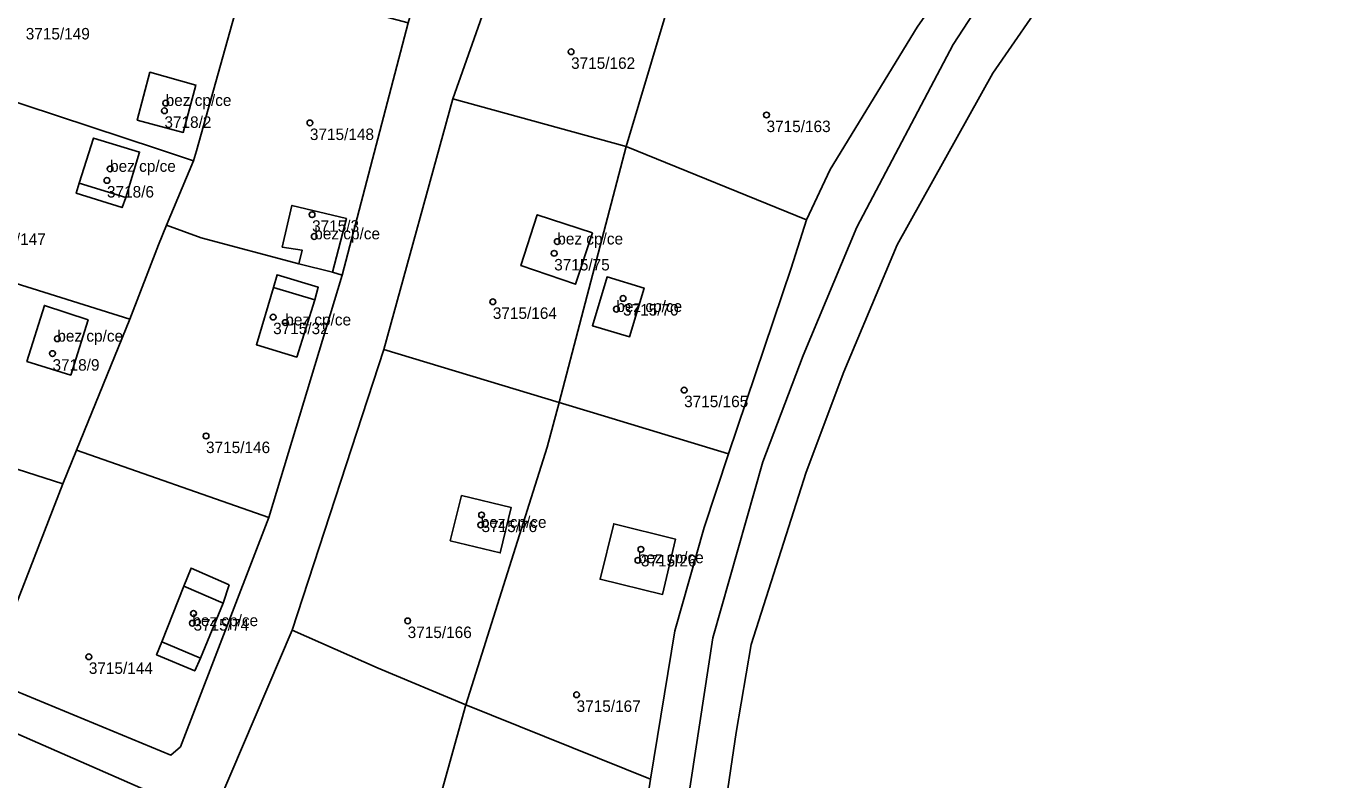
# Model space of a CAD drawing. Extents: x -878211 to -870363, y -1058464 to -1052522.
# Drawn here: x -874174.3 to -874059.8, y -1054710.7 to -1054645.1 of the extents above; entities that cross this region are included whole.
import ezdxf

# ---------------------------------------------------------------- set-up
doc = ezdxf.new("R2010")
doc.units = 0
for name, color, linetype in [('Vrstva 50', 7, 'Continuous'), ('Vrstva 51', 7, 'Continuous'), ('Vrstva 52', 7, 'Continuous')]:
    doc.layers.add(name, color=color, linetype=linetype)

msp = doc.modelspace()

# ---------------------------------------------------------------- linework, layer by layer
at = {"layer": 'Vrstva 50'}
for centre in [(-874126.9, -1054647.32994), (-874162.18, -1054651.79994), (-874162.29, -1054652.46994), (-874109.89, -1054652.83994), (-874149.63, -1054653.52994), (-874167.02, -1054657.53994), (-874167.29, -1054658.53994), (-874149.44, -1054661.51994), (-874149.25, -1054663.41994), (-874128.1, -1054663.86994), (-874128.37, -1054664.88994), (-874133.71, -1054669.10994), (-874122.38, -1054668.81994), (-874122.96, -1054669.74994), (-874152.83, -1054670.43994), (-874151.77, -1054670.91994), (-874171.61, -1054672.32994), (-874172.03, -1054673.61994), (-874117.06, -1054676.79994), (-874158.67, -1054680.79994), (-874134.76, -1054688.54994), (-874134.69, -1054687.67994), (-874120.82, -1054690.66994), (-874121.08, -1054691.62994), (-874159.76, -1054696.25994), (-874159.86, -1054697.10994), (-874141.12, -1054696.90994), (-874168.87, -1054700.02994), (-874126.42, -1054703.33994)]:
    msp.add_circle(centre, 0.25, dxfattribs=at)
at = {"layer": 'Vrstva 51'}
for points in [[(-873958.87, -1054572.22), (-873994.42, -1054562.45), (-874037.2, -1054555.3), (-874042.77, -1054555.3), (-874041.73, -1054565.71), (-874049.45, -1054583.95), (-874050.98, -1054587.27), (-874057.93, -1054601.21), (-874068.39, -1054616.98), (-874085.05, -1054641.73), (-874090.2, -1054649.2), (-874098.51, -1054664.15), (-874103.17, -1054675.22), (-874106.44, -1054683.95), (-874111.24, -1054698.97), (-874112.54, -1054706.63), (-874115.52, -1054726.84)], [(-874159.73, -1054717.78), (-874151.16, -1054697.7), (-874143.2, -1054673.26), (-874137.19, -1054651.44), (-874130.08, -1054631.27), (-874119.88, -1054619.18), (-874113.87, -1054622.18), (-874098.44, -1054596.8), (-874089.86, -1054585.01), (-874081.29, -1054572.99), (-874080.56, -1054572.24), (-874083.61, -1054570.01), (-874084, -1054570.65), (-874101.98, -1054595.49), (-874111.68, -1054607.59), (-874113.58, -1054606.06), (-874117.06, -1054610.72), (-874123.65, -1054617.04), (-874135.11, -1054610.78), (-874148.45, -1054604.8), (-874164.57, -1054601.74), (-874169.42, -1054600.78), (-874179.99, -1054624.28)], [(-874054.71, -1054585.6), (-874061.33, -1054598.69), (-874071.31, -1054614.5), (-874088.87, -1054639.32), (-874093.66, -1054646.69), (-874102.03, -1054662.62), (-874106.71, -1054673.78), (-874110.2, -1054683.06), (-874114.57, -1054698.38), (-874120.15, -1054735.01)], [(-874115.52, -1054726.84), (-874112.54, -1054706.63), (-874111.24, -1054698.97), (-874106.44, -1054683.95), (-874103.17, -1054675.22), (-874098.51, -1054664.15), (-874090.2, -1054649.2), (-874085.05, -1054641.73), (-874068.39, -1054616.98), (-874057.93, -1054601.21)], [(-874221.67, -1054721.07), (-874213.29, -1054707.67), (-874204.57, -1054693.88), (-874180.73, -1054704.29), (-874179.22, -1054704.95), (-874162.73, -1054712.18)]]:
    msp.add_lwpolyline(points, dxfattribs=at)
for points in [[(-874141.09, -1054644.8), (-874146.83, -1054666.8), (-874153.21, -1054687.91), (-874160.88, -1054707.86), (-874161.73, -1054708.61), (-874177.75, -1054701.98), (-874203.33, -1054690.94), (-874197.35, -1054676.55), (-874191.77, -1054662.33), (-874186.23, -1054648.08), (-874180.48, -1054634.02), (-874174.08, -1054619.99), (-874170.95, -1054613.17), (-874168.29, -1054609.87), (-874164.26, -1054607.94), (-874159.97, -1054607.26), (-874152.33, -1054607.93), (-874146.3, -1054610.2), (-874132.64, -1054616.4)], [(-874113.38, -1054626.35), (-874114.34, -1054625.95), (-874115.47, -1054629.98), (-874118.7, -1054629.14), (-874118.16, -1054627.05), (-874119.85, -1054626.49), (-874119.16, -1054623.91), (-874121.03, -1054623.12), (-874120.18, -1054620.51), (-874112.43, -1054623.16), (-874113.87, -1054622.18), (-874119.88, -1054619.18), (-874130.08, -1054631.27), (-874137.19, -1054651.44), (-874122.11, -1054655.59)], [(-874091.45, -1054637.49), (-874101.21, -1054630.82), (-874104.33, -1054630.17), (-874113.38, -1054626.35), (-874122.11, -1054655.59), (-874106.4, -1054661.98), (-874104.35, -1054657.59), (-874096.77, -1054645.18)], [(-874180.48, -1054634.02), (-874186.23, -1054648.08), (-874162.9, -1054655.79), (-874159.76, -1054656.83), (-874159.51, -1054655.96), (-874155.32, -1054641.02)], [(-874129.41, -1054779.3), (-874126.83, -1054788.14), (-874124.3, -1054772.23), (-874121.99, -1054753.93), (-874120.15, -1054735.01), (-874114.57, -1054698.38), (-874110.2, -1054683.06), (-874106.71, -1054673.78), (-874102.03, -1054662.62), (-874093.66, -1054646.69), (-874088.87, -1054639.32), (-874091.45, -1054637.49), (-874096.77, -1054645.18), (-874104.35, -1054657.59), (-874106.4, -1054661.98), (-874107.75, -1054666.19), (-874113.21, -1054682.34), (-874115.31, -1054688.78), (-874117.87, -1054697.77), (-874119.99, -1054710.68), (-874123.7, -1054735.08), (-874125.65, -1054753.45), (-874128.28, -1054771.2)], [(-874159.51, -1054655.96), (-874159.76, -1054656.83), (-874162.1, -1054662.44), (-874159.08, -1054663.53), (-874150.59, -1054665.81), (-874150.29, -1054664.62), (-874152.03, -1054664.34), (-874151.19, -1054660.71), (-874146.45, -1054661.86), (-874147.65, -1054666.54), (-874146.83, -1054666.8), (-874141.09, -1054644.8), (-874155.32, -1054641.02)], [(-874159.76, -1054656.83), (-874162.9, -1054655.79), (-874186.23, -1054648.08), (-874191.77, -1054662.33), (-874165.29, -1054670.62), (-874162.8, -1054664.14), (-874162.1, -1054662.44)], [(-874164.65, -1054653.29), (-874160.65, -1054654.35), (-874159.55, -1054650.23), (-874163.56, -1054649.12)], [(-874164.65, -1054653.29), (-874163.56, -1054649.12), (-874159.55, -1054650.23), (-874160.65, -1054654.35)], [(-874122.11, -1054655.59), (-874137.19, -1054651.44), (-874143.2, -1054673.26), (-874127.95, -1054677.87)], [(-874169.7, -1054658.78), (-874169.97, -1054659.66), (-874165.97, -1054660.91), (-874165.66, -1054660.02), (-874164.45, -1054656.07), (-874168.47, -1054654.85)], [(-874169.7, -1054658.78), (-874168.47, -1054654.85), (-874164.45, -1054656.07), (-874165.66, -1054660.02), (-874165.97, -1054660.91), (-874169.97, -1054659.66)], [(-874124.94, -1054678.79), (-874113.21, -1054682.34), (-874107.75, -1054666.19), (-874106.4, -1054661.98), (-874122.11, -1054655.59), (-874127.95, -1054677.87)], [(-874150.59, -1054665.81), (-874147.65, -1054666.54), (-874146.45, -1054661.86), (-874151.19, -1054660.71), (-874152.03, -1054664.34), (-874150.29, -1054664.62)], [(-874125.05, -1054663.1), (-874126.51, -1054667.58), (-874131.27, -1054665.95), (-874129.84, -1054661.53)], [(-874125.05, -1054663.1), (-874129.84, -1054661.53), (-874131.27, -1054665.95), (-874126.51, -1054667.58)], [(-874165.29, -1054670.62), (-874191.77, -1054662.33), (-874197.35, -1054676.55), (-874171.14, -1054684.97), (-874169.94, -1054682.03)], [(-874150.59, -1054665.81), (-874159.08, -1054663.53), (-874162.1, -1054662.44), (-874162.8, -1054664.14), (-874165.29, -1054670.62), (-874169.94, -1054682.03), (-874153.21, -1054687.91), (-874146.83, -1054666.8), (-874147.65, -1054666.54)], [(-874154.28, -1054672.85), (-874150.77, -1054673.93), (-874149.2, -1054668.95), (-874148.91, -1054667.85), (-874152.48, -1054666.76), (-874152.81, -1054667.86)], [(-874154.28, -1054672.85), (-874152.81, -1054667.86), (-874152.48, -1054666.76), (-874148.91, -1054667.85), (-874149.2, -1054668.95), (-874150.77, -1054673.93)], [(-874123.77, -1054666.94), (-874120.54, -1054667.91), (-874121.81, -1054672.15), (-874125.04, -1054671.2)], [(-874123.77, -1054666.94), (-874125.04, -1054671.2), (-874121.81, -1054672.15), (-874120.54, -1054667.91)], [(-874172.73, -1054669.43), (-874168.94, -1054670.69), (-874170.44, -1054675.49), (-874174.26, -1054674.3)], [(-874172.73, -1054669.43), (-874174.26, -1054674.3), (-874170.44, -1054675.49), (-874168.94, -1054670.69)], [(-874151.16, -1054697.7), (-874143.7, -1054701.02), (-874136.07, -1054704.22), (-874128.97, -1054681.77), (-874127.95, -1054677.87), (-874143.2, -1054673.26)], [(-874197.35, -1054676.55), (-874203.33, -1054690.94), (-874177.75, -1054701.98), (-874171.14, -1054684.97)], [(-874119.99, -1054710.68), (-874117.87, -1054697.77), (-874115.31, -1054688.78), (-874113.21, -1054682.34), (-874124.94, -1054678.79), (-874127.95, -1054677.87), (-874128.97, -1054681.77), (-874136.07, -1054704.22)], [(-874153.21, -1054687.91), (-874169.94, -1054682.03), (-874171.14, -1054684.97), (-874177.75, -1054701.98), (-874161.73, -1054708.61), (-874160.88, -1054707.86)], [(-874137.41, -1054689.92), (-874133.07, -1054690.98), (-874132.11, -1054687.03), (-874136.43, -1054685.99)], [(-874137.41, -1054689.92), (-874136.43, -1054685.99), (-874132.11, -1054687.03), (-874133.07, -1054690.98)], [(-874117.8, -1054689.8), (-874118.94, -1054694.6), (-874124.37, -1054693.27), (-874123.19, -1054688.44)], [(-874117.8, -1054689.8), (-874123.19, -1054688.44), (-874124.37, -1054693.27), (-874118.94, -1054694.6)], [(-874156.65, -1054693.75), (-874159.97, -1054692.3), (-874160.6, -1054693.89), (-874162.52, -1054698.73), (-874162.97, -1054699.85), (-874159.65, -1054701.26), (-874159.14, -1054700.16), (-874157.17, -1054695.35)], [(-874156.65, -1054693.75), (-874157.17, -1054695.35), (-874159.14, -1054700.16), (-874159.65, -1054701.26), (-874162.97, -1054699.85), (-874162.52, -1054698.73), (-874160.6, -1054693.89), (-874159.97, -1054692.3)], [(-874136.07, -1054704.22), (-874143.7, -1054701.02), (-874151.16, -1054697.7), (-874159.73, -1054717.78), (-874144.45, -1054725.67), (-874142.34, -1054726.75)], [(-874123.7, -1054735.08), (-874119.99, -1054710.68), (-874136.07, -1054704.22), (-874142.34, -1054726.75)], [(-874190.56, -1054720.92), (-874171.84, -1054730.11), (-874162.73, -1054712.18), (-874179.22, -1054704.95), (-874188.91, -1054718.33)]]:
    msp.add_lwpolyline(points, close=True, dxfattribs=at)
at = {"layer": 'Vrstva 52'}
for points in [[(-874163.56, -1054649.12), (-874164.65, -1054653.29), (-874160.65, -1054654.35), (-874159.55, -1054650.23)], [(-874169.7, -1054658.78), (-874165.66, -1054660.02), (-874164.45, -1054656.07), (-874168.47, -1054654.85)], [(-874151.19, -1054660.71), (-874152.03, -1054664.34), (-874150.29, -1054664.62), (-874150.59, -1054665.81), (-874147.65, -1054666.54), (-874146.45, -1054661.86)], [(-874125.05, -1054663.1), (-874129.84, -1054661.53), (-874131.27, -1054665.95), (-874126.51, -1054667.58)], [(-874125.04, -1054671.2), (-874121.81, -1054672.15), (-874120.54, -1054667.91), (-874123.77, -1054666.94)], [(-874152.81, -1054667.86), (-874154.28, -1054672.85), (-874150.77, -1054673.93), (-874149.2, -1054668.95)], [(-874174.26, -1054674.3), (-874170.44, -1054675.49), (-874168.94, -1054670.69), (-874172.73, -1054669.43)], [(-874136.43, -1054685.99), (-874137.41, -1054689.92), (-874133.07, -1054690.98), (-874132.11, -1054687.03)], [(-874124.37, -1054693.27), (-874118.94, -1054694.6), (-874117.8, -1054689.8), (-874123.19, -1054688.44)], [(-874160.6, -1054693.89), (-874162.52, -1054698.73), (-874159.14, -1054700.16), (-874157.17, -1054695.35)]]:
    msp.add_lwpolyline(points, close=True, dxfattribs=at)

# ---------------------------------------------------------------- texts
at = {"layer": 'Vrstva 50'}
for s, p in [('3715/149', (-874174.36, -1054646.259)), ('3715/162', (-874126.9, -1054648.819)), ('bez cp/ce', (-874162.18, -1054652.05)), ('3718/2', (-874162.29, -1054653.959)), ('3715/148', (-874149.63, -1054655.019)), ('3715/163', (-874109.89, -1054654.329)), ('bez cp/ce', (-874167.02, -1054657.79)), ('3718/6', (-874167.29, -1054660.029)), ('3715/3', (-874149.44, -1054663.009)), ('3715/147', (-874178.19, -1054664.149)), ('bez cp/ce', (-874149.25, -1054663.669)), ('bez cp/ce', (-874128.1, -1054664.12)), ('3715/75', (-874128.37, -1054666.379)), ('bez cp/ce', (-874122.96, -1054670)), ('bez cp/ce', (-874151.77, -1054671.169)), ('3715/164', (-874133.71, -1054670.599)), ('3715/70', (-874122.38, -1054670.309)), ('3715/32', (-874152.83, -1054671.929)), ('bez cp/ce', (-874171.61, -1054672.58)), ('3718/9', (-874172.03, -1054675.109)), ('3715/165', (-874117.06, -1054678.289)), ('3715/146', (-874158.67, -1054682.289)), ('bez cp/ce', (-874134.76, -1054688.8)), ('3715/76', (-874134.69, -1054689.169)), ('bez cp/ce', (-874121.08, -1054691.879)), ('3715/26', (-874120.82, -1054692.159)), ('bez cp/ce', (-874159.86, -1054697.36)), ('3715/74', (-874159.76, -1054697.749)), ('3715/166', (-874141.12, -1054698.399)), ('3715/144', (-874168.87, -1054701.519)), ('3715/167', (-874126.42, -1054704.829))]:
    msp.add_text(s, height=0.999996, dxfattribs=at).set_placement(p)

doc.saveas('drawing.dxf')
